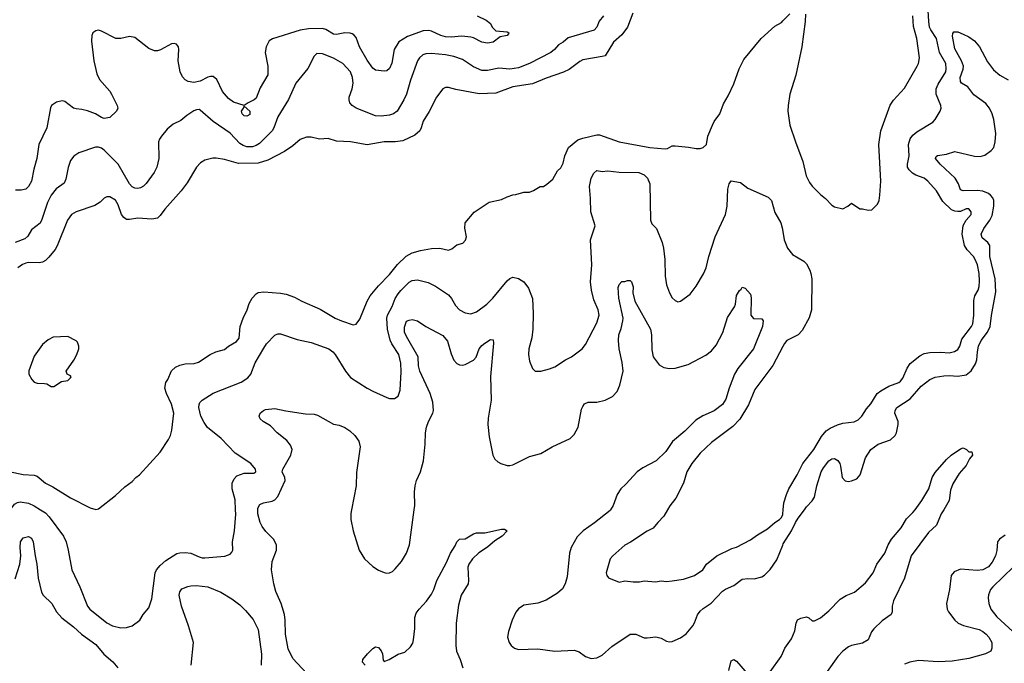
# Model space of a CAD drawing. Header units: inches. Extents: x 1678809 to 1859548, y 384609 to 522868.
# Tile 271 of 386: x 1774546 to 1781583, y 508902 to 513503. Entities that reach past the tile are written whole.
import ezdxf

# ---------------------------------------------------------------- set-up
doc = ezdxf.new("R2010")
doc.units = ezdxf.units.IN
doc.header["$MEASUREMENT"] = 0
for name, color, linetype in [('B7570', 7, 'Continuous'), ('B7571', 7, 'Continuous'), ('B7580', 7, 'Continuous'), ('B7581', 7, 'Continuous')]:
    doc.layers.add(name, color=color, linetype=linetype)

msp = doc.modelspace()

# ---------------------------------------------------------------- linework, layer by layer
at = {"layer": 'B7570', "color": 5}
for points, elevation in [([(1774695, 510000), (1774730, 509978.3), (1774757.8, 509950), (1774859.5, 509810), (1774878, 509770), (1774893.4, 509710), (1774919, 509570), (1774976.9, 509450), (1775031.2, 509311.2), (1775047.2, 509290), (1775170, 509192), (1775210, 509170.4), (1775270, 509155.5), (1775310, 509157.3), (1775349.4, 509170.6), (1775404, 509210), (1775429.5, 509250.5), (1775470, 509298), (1775490, 509362), (1775515.1, 509550), (1775524.4, 509570), (1775550, 509601.3), (1775590, 509637.4), (1775670, 509686.7), (1775690, 509692.8), (1775730, 509694.7), (1775770, 509690.2), (1775830, 509663.6), (1775850, 509657.4), (1775870, 509657.4), (1776011.8, 509668.2), (1776050, 509682.8), (1776063.2, 509696.8), (1776069.2, 509710), (1776067, 509770), (1776081.6, 509850), (1776091, 509969), (1776089.7, 510000)], 540), ([(1776597.2, 508830), (1776497.4, 508937.4), (1776464.8, 509004.8), (1776446.3, 509110), (1776444.2, 509210), (1776439.1, 509250), (1776414.5, 509330), (1776376.2, 509416.2), (1776362.2, 509470), (1776346, 509570), (1776351.6, 509630), (1776381, 509710), (1776382.4, 509750), (1776360.4, 509790), (1776305, 509845), (1776279.3, 509879.3), (1776265.4, 509910), (1776249.1, 509970), (1776248.4, 510000)], 520), ([(1776917.9, 510000), (1776912.7, 509972.7), (1776912.6, 509930), (1776929.1, 509850), (1776971.7, 509711.7), (1777009.4, 509649.4), (1777070, 509594), (1777110, 509567.6), (1777150, 509550.3), (1777170, 509545.7), (1777190, 509548.7), (1777210, 509558.7), (1777230, 509577), (1777274.3, 509630), (1777311.1, 509690), (1777332.6, 509750), (1777365.7, 510000)], 520), ([(1778768.7, 510000), (1778765.5, 509994.5), (1778654.7, 509905.3), (1778572.2, 509850), (1778530, 509807), (1778488.7, 509730), (1778474.6, 509690), (1778458.7, 509521.3), (1778444.9, 509470), (1778424.8, 509435.2), (1778390, 509402.9), (1778310, 509353.6), (1778250, 509333.3), (1778150, 509316.9), (1778110, 509292), (1778093.1, 509266.9), (1778066.7, 509210), (1778039.6, 509130), (1778033.1, 509090), (1778044.2, 509050), (1778058.7, 509030), (1778081.6, 509010), (1778110, 509000.2), (1778250, 509006.2), (1778370, 508989.4), (1778510, 508996.5), (1778544.5, 508984.5), (1778590, 508951.6), (1778630, 508937.4), (1778670, 508941.7), (1778710, 508959.6), (1778777.9, 509022.1), (1778910, 509110.2), (1778950, 509110.2), (1779010, 509085.2), (1779030, 509083.8), (1779092.5, 509092.5), (1779130, 509082.8), (1779170, 509060.9), (1779190, 509055.3), (1779210, 509058.5), (1779270, 509083.2), (1779310, 509114), (1779356.2, 509170), (1779369.4, 509190.6), (1779391.6, 509248.4), (1779410, 509274.5), (1779430, 509294.4), (1779488.2, 509331.8), (1779570, 509418.2), (1779590, 509432.1), (1779650, 509459), (1779710, 509502.6), (1779750, 509509.3), (1779794.6, 509505.4), (1779850, 509521.5), (1779870, 509533.1), (1779910, 509572.8), (1779957.2, 509642.8), (1780000, 509747.4)], 520), ([(1779176.6, 510000), (1779150, 509953.2), (1779106.8, 509910), (1779072.8, 509867.2), (1779030, 509846), (1778912, 509768), (1778870, 509746), (1778786, 509670), (1778767.3, 509650), (1778738.8, 509550), (1778742.8, 509530), (1778754, 509514), (1778830, 509482.8), (1778870.7, 509490.7), (1778930, 509484), (1778975.5, 509484.5), (1779010, 509490.8), (1779090, 509484.7), (1779130, 509490.8), (1779170, 509487.3), (1779210, 509490.7), (1779290, 509504), (1779368, 509530), (1779429.4, 509570.6), (1779454, 509610), (1779528.7, 509670), (1779636.2, 509723.8), (1779670, 509733.4), (1779770, 509785.5), (1779818.3, 509821.7), (1779890, 509862.6), (1779942.6, 509910), (1779976.4, 509930), (1779990, 509944.6), (1780000, 509967.2)], 540), ([(1777016, 508890), (1776996, 508910), (1776999.3, 508930), (1777032.7, 508970), (1777070, 509007.3), (1777090, 509020.7), (1777110, 509014.8), (1777130.4, 508990.4), (1777139.3, 508970), (1777143.8, 508923.8), (1777150, 508916.3), (1777187.3, 508930), (1777250, 508968.4), (1777298.6, 508981.4), (1777340.3, 509019.7), (1777354.9, 509045.1), (1777361.1, 509070), (1777369.8, 509150.2), (1777371.3, 509230), (1777380.1, 509260.1), (1777400.3, 509290), (1777454.6, 509345.4), (1777490, 509395.8), (1777507, 509430), (1777526.7, 509493.3), (1777597, 509623), (1777626.3, 509690), (1777658.1, 509741.9), (1777670, 509770.4), (1777690, 509788.9), (1777730, 509793.1), (1777790, 509828.5), (1777810, 509834), (1777870, 509834.6), (1777990, 509860.5), (1778010, 509860.7), (1778031.3, 509850), (1777995.5, 509810), (1777941.3, 509778.7), (1777890, 509733.5), (1777827.2, 509692.8), (1777781.2, 509650), (1777755.8, 509610), (1777750.2, 509590), (1777753.3, 509493.3), (1777750.3, 509470), (1777702.2, 509390), (1777682.3, 509317.7), (1777665.5, 509190), (1777663, 509030), (1777669.1, 508989.1), (1777694.2, 508930), (1777712.9, 508870)], 480), ([(1774515, 509505), (1774547, 509610), (1774555.3, 509670), (1774549.8, 509730), (1774551.8, 509770), (1774570, 509799.1), (1774610, 509808), (1774630, 509798), (1774643.1, 509770), (1774656, 509670), (1774669.2, 509610), (1774677.4, 509510), (1774701.3, 509410), (1774714.4, 509390), (1774774.9, 509330), (1774810.2, 509270), (1774846.8, 509226.8), (1774930, 509162.8), (1774987.2, 509110), (1775090, 509037.6), (1775147.1, 508967), (1775212.2, 508912.2), (1775247.9, 508870)], 520), ([(1775772.6, 508890), (1775789.1, 509050), (1775753.5, 509170), (1775702.3, 509310), (1775686.2, 509390), (1775690, 509413.4), (1775705.4, 509434.6), (1775747.7, 509452.3), (1775770, 509455.6), (1775810, 509457.8), (1775890, 509447.9), (1775983.8, 509410), (1776062.3, 509362.3), (1776119.6, 509319.6), (1776160.8, 509280.8), (1776215.1, 509215.1), (1776250, 509144.7), (1776273.3, 508966.7), (1776273.1, 508890)], 520), ([(1779615, 508850), (1779630, 508921), (1779649.5, 508930.5), (1779670, 508917.1), (1779745.3, 508830)], 480), ([(1779910, 508841.1), (1779987.6, 508950), (1780000, 508978)], 480)]:
    msp.add_lwpolyline(points, dxfattribs=dict(at, elevation=elevation))
at = {"layer": 'B7571', "color": 5}
for points, elevation in [([(1774470, 510272.9), (1774571.5, 510251.5), (1774650, 510246.2), (1774670, 510239.3), (1774730, 510191.1), (1774783.5, 510163.5), (1774910, 510085.5), (1775050, 510014), (1775090, 510002.8), (1775110, 510006), (1775230, 510101), (1775296.5, 510163.5), (1775350, 510201), (1775375.3, 510230), (1775402, 510250), (1775549.3, 510410.7), (1775610, 510502), (1775624, 510530), (1775634, 510570), (1775647, 510690), (1775630, 510754), (1775594.7, 510830), (1775583.6, 510870), (1775591.3, 510908.7), (1775605.1, 510930), (1775630, 510993), (1775660.1, 511019.9), (1775690, 511034.4), (1775730, 511043), (1775793.6, 511046.4), (1775824.7, 511055.3), (1775908, 511110), (1775948, 511130), (1776010, 511144.7), (1776038, 511170), (1776096.5, 511203.5), (1776113.6, 511226.4), (1776120.9, 511310), (1776142.6, 511370), (1776173, 511430), (1776186.1, 511473.9), (1776208.5, 511511.5), (1776236.6, 511543.4), (1776250, 511552.4), (1776290, 511557.1), (1776410, 511548.5), (1776450, 511541.3), (1776510, 511518.9), (1776561.7, 511490), (1776693.6, 511433.6), (1776801.3, 511370), (1776846, 511350), (1776930, 511322), (1776950, 511326.8), (1776976.6, 511363.4), (1777029.7, 511490), (1777051.3, 511530), (1777110, 511601.3), (1777190, 511682.3), (1777247.1, 511752.8), (1777307.1, 511812.9), (1777350, 511835.8), (1777410, 511854), (1777488.8, 511868.8), (1777550, 511870.3), (1777610, 511856), (1777635, 511864.9), (1777670, 511893), (1777714.2, 511905.9), (1777732.9, 511927.1), (1777739.6, 511950), (1777727, 512013), (1777729.3, 512050.7), (1777793.6, 512126.4), (1777902, 512198), (1777990, 512218), (1778030, 512238), (1778070, 512251.3), (1778092.7, 512252.7), (1778148.9, 512271.1), (1778190, 512271.3), (1778218, 512282), (1778266, 512310), (1778290, 512312), (1778313.6, 512326.4), (1778355.5, 512364.5), (1778390, 512422), (1778414.8, 512445.2), (1778430, 512478), (1778441.3, 512530), (1778468, 512590), (1778535.2, 512644.8), (1778570, 512657.6), (1778670, 512680.3), (1778690, 512680.3), (1778830, 512629.4), (1779050.8, 512589.2), (1779159, 512581), (1779176.4, 512583.6), (1779210, 512601), (1779230, 512602.8), (1779327.2, 512592.8), (1779381.7, 512581.7), (1779410, 512583.7), (1779430, 512590.4), (1779454.7, 512610), (1779464.5, 512670), (1779498, 512750), (1779510, 512776), (1779550, 512831.3), (1779577.2, 512902.8), (1779610, 512959.1), (1779650, 513044.4), (1779688.5, 513151.5), (1779722, 513218), (1779844.5, 513370), (1779942, 513458), (1779990, 513484), (1780000, 513494.3)], 560), ([(1778719, 513530), (1778687.3, 513492.7), (1778670, 513449.6), (1778651.8, 513428.2), (1778466.6, 513373.4), (1778430, 513342), (1778397.4, 513322.6), (1778369.1, 513290), (1778342.6, 513270), (1778190.3, 513190), (1778110, 513158.9), (1778050, 513149.4), (1777970, 513158), (1777890, 513139.9), (1777850, 513139.2), (1777790, 513165.4), (1777710, 513218.5), (1777650, 513241), (1777590, 513253.1), (1777490, 513261.2), (1777450, 513258.5), (1777428.4, 513251.6), (1777403.8, 513230), (1777390.2, 513209.8), (1777339.1, 513070), (1777310.3, 512970), (1777291.6, 512930), (1777244.2, 512850), (1777217.1, 512830), (1777190, 512821.6), (1777130, 512812.9), (1777090, 512816.2), (1776951.8, 512870), (1776921.6, 512890), (1776906.3, 512910), (1776900.5, 512930), (1776901.1, 512950), (1776922.2, 513010), (1776928.4, 513050), (1776924.7, 513090), (1776910, 513131.8), (1776856.2, 513190), (1776790, 513228), (1776710, 513259.7), (1776670, 513262.9), (1776650, 513243.7), (1776605, 513155), (1776519, 513050), (1776466.8, 512933.2), (1776390.1, 512809.9), (1776363, 512730), (1776351, 512710), (1776260.6, 512619.4), (1776236.2, 512603.8), (1776210, 512595.5), (1776170, 512595.6), (1776143.3, 512603.3), (1776119.3, 512619.3), (1776050, 512691.9), (1775930, 512775.6), (1775836.6, 512856.6), (1775830, 512860.7), (1775810, 512859.9), (1775790, 512851.4), (1775741.4, 512818.6), (1775697.6, 512782.4), (1775643.2, 512756.8), (1775600.2, 512719.8), (1775559.1, 512670), (1775544.9, 512650), (1775539, 512630), (1775540.3, 512510), (1775527.4, 512450), (1775507, 512410), (1775450, 512331.6), (1775430, 512313), (1775410, 512302), (1775390, 512297.4), (1775370, 512298.9), (1775350, 512308.2), (1775330, 512329.7), (1775250.3, 512470.3), (1775150, 512570.5), (1775130, 512584.6), (1775110, 512592.5), (1775087, 512593), (1774968.9, 512551.1), (1774932.8, 512527.2), (1774910, 512496), (1774892.4, 512447.6), (1774875.8, 512364.2), (1774864.4, 512335.6), (1774806, 512294), (1774770.8, 512249.2), (1774744.5, 512195.5), (1774705, 512075), (1774691.9, 512048.1), (1774630, 512001.2), (1774604.2, 511955.8), (1774583.5, 511936.5), (1774514.4, 511910)], 540), ([(1777816, 513530), (1777881.1, 513501.1), (1777910, 513476), (1777922.8, 513450), (1777950, 513424), (1778030, 513416.4), (1778042.8, 513410), (1778038.5, 513401.5), (1778030, 513389.6), (1777979.8, 513380.2), (1777930, 513343.6), (1777890, 513335.8), (1777850, 513342), (1777790, 513372.8), (1777770, 513378.3), (1777705.6, 513385.6), (1777630, 513379.4), (1777590, 513381), (1777556.2, 513390), (1777490, 513420.3), (1777470, 513425.3), (1777430, 513424.7), (1777317.2, 513382.8), (1777255.9, 513344.1), (1777222.4, 513290), (1777206.5, 513193.5), (1777190, 513154), (1777170, 513138), (1777150, 513134.3), (1777090, 513143.5), (1777070, 513157.6), (1777030, 513213), (1776974, 513310), (1776950, 513375.1), (1776934.1, 513394.1), (1776921.7, 513401.7), (1776907.2, 513407.2), (1776870, 513409.8), (1776810, 513397.8), (1776790, 513399.8), (1776733.1, 513433.1), (1776710, 513441), (1776610, 513436.9), (1776550, 513428.5), (1776353, 513367), (1776328.2, 513351.8), (1776306.9, 513310), (1776299.7, 513270), (1776320.5, 513170), (1776320.2, 513110), (1776264.6, 513015.4), (1776236.5, 512943.5), (1776222.3, 512930), (1776178, 512910), (1776150, 512891.1), (1776074.1, 512914.1), (1776039.3, 512939.3), (1775996.5, 512990), (1775955.5, 513075.5), (1775930, 513096.3), (1775910, 513098.3), (1775890, 513092.1), (1775836.6, 513063.4), (1775790, 513053.9), (1775750, 513061), (1775730, 513073.6), (1775710, 513094.2), (1775693.7, 513130), (1775679.8, 513210), (1775684.2, 513290), (1775680.7, 513310), (1775667.5, 513327.5), (1775650, 513334), (1775630, 513331.6), (1775552.3, 513287.7), (1775530, 513280.2), (1775510, 513280.5), (1775470, 513298.6), (1775370, 513376.9), (1775330, 513384), (1775270, 513368.7), (1775234, 513370), (1775130, 513421.3), (1775110, 513427.6), (1775090, 513424.5), (1775068.2, 513410), (1775061.3, 513390), (1775059.6, 513350), (1775075.5, 513210), (1775096.4, 513116.4), (1775116.6, 513076.6), (1775190, 512992), (1775203.2, 512970), (1775243.5, 512890), (1775247.6, 512870), (1775238.7, 512850), (1775190, 512804.9), (1775150, 512797.6), (1775130, 512804.4), (1775087.8, 512830), (1775030, 512852.8), (1774990, 512862.4), (1774950, 512865.3), (1774931.9, 512871.9), (1774870, 512917.7), (1774850, 512924), (1774810, 512912.8), (1774773.4, 512890), (1774766.4, 512873.6), (1774739.3, 512730), (1774682.6, 512610), (1774669.2, 512510), (1774646.1, 512433.9), (1774631.5, 512350), (1774610.1, 512309.9), (1774590, 512292.4), (1774555.9, 512284.1), (1774516.1, 512283.9)], 520), ([(1778929.2, 513550), (1778890.2, 513449.8), (1778850, 513394), (1778790, 513342.6), (1778730, 513246.2), (1778710, 513239.3), (1778570, 513215.6), (1778550, 513205.4), (1778472.6, 513147.4), (1778432.8, 513127.2), (1778310, 513085.8), (1778210, 513045), (1778070, 513023.5), (1777950, 512979.1), (1777830, 512972.4), (1777664.2, 513004.2), (1777610, 513019.7), (1777590, 513019.7), (1777570, 513009.6), (1777524.2, 512950), (1777473, 512847), (1777430, 512777), (1777416, 512730), (1777405.3, 512710), (1777370, 512678), (1777283.8, 512636.2), (1777230.3, 512629.7), (1777150, 512629.7), (1777030, 512608), (1776910, 512629.4), (1776810, 512635.1), (1776750, 512653.2), (1776690, 512649.3), (1776630, 512664), (1776595.3, 512664.7), (1776550, 512646), (1776499, 512601), (1776439.7, 512560.3), (1776320.3, 512499.7), (1776250, 512477.7), (1776110, 512474.2), (1776010, 512503.5), (1775950, 512514), (1775926, 512514), (1775870, 512499.3), (1775838.8, 512481.2), (1775810, 512449.3), (1775742.4, 512337.6), (1775700.8, 512279.2), (1775583.6, 512150), (1775550, 512102.6), (1775530, 512085.3), (1775490, 512078.3), (1775390, 512084.5), (1775330, 512074.2), (1775310, 512076), (1775290, 512088.2), (1775274.5, 512110), (1775250, 512180.7), (1775230, 512212.8), (1775190, 512236.9), (1775170, 512236.9), (1775150, 512227.6), (1775121.4, 512198.6), (1775084.3, 512175.7), (1774950, 512130.7), (1774916.5, 512110), (1774888.3, 512070), (1774814.1, 511885.9), (1774799.1, 511860.9), (1774753.7, 511806.3), (1774730, 511782.2), (1774710, 511770.7), (1774685.9, 511765.9), (1774610, 511766.4), (1774590, 511762.7), (1774566.4, 511753.6), (1774533.7, 511730)], 560), ([(1776089.7, 510000), (1776086.8, 510070), (1776064.4, 510150), (1776065.1, 510190), (1776078.2, 510221.8), (1776097.8, 510242.2), (1776150, 510261.5), (1776218.5, 510261.5), (1776233, 510270), (1776232.4, 510290), (1776197.4, 510330), (1776085, 510405), (1775985.4, 510510), (1775889.1, 510589.1), (1775863.7, 510623.7), (1775840.5, 510670), (1775826.1, 510730), (1775827.8, 510752.2), (1775833.9, 510766.1), (1775850, 510783.1), (1775930, 510833.6), (1776128.5, 510911.5), (1776177.2, 510942.8), (1776197.6, 510970), (1776229.9, 511050), (1776290, 511155.6), (1776310, 511186.3), (1776370, 511247.2), (1776390, 511256.9), (1776410, 511256.5), (1776530, 511216.5), (1776630, 511196.5), (1776756.3, 511150), (1776784.4, 511130), (1776802, 511110), (1776874.6, 510990), (1776910, 510945.3), (1777028.4, 510868.4), (1777070, 510847.2), (1777170, 510803), (1777190, 510796.3), (1777225.2, 510794.8), (1777250, 510811.3), (1777264.8, 510855.2), (1777273.4, 510986.6), (1777270, 511048), (1777255.7, 511110), (1777205.1, 511185.1), (1777192.9, 511212.9), (1777173.9, 511290), (1777169.9, 511370), (1777174.7, 511390), (1777207.7, 511452.3), (1777230, 511510.3), (1777250, 511544), (1777270, 511566.9), (1777330, 511626.3), (1777350, 511638), (1777390, 511644.7), (1777465, 511624.9), (1777518.2, 511598.2), (1777610, 511535.5), (1777632.4, 511510), (1777660.5, 511460.5), (1777689.2, 511429.2), (1777730, 511407.4), (1777770, 511401.5), (1777810, 511414.9), (1777884.4, 511470), (1777927.9, 511512.1), (1778030, 511636.4), (1778050, 511652.7), (1778070, 511661.6), (1778110, 511654), (1778150, 511628.2), (1778183.7, 511583.7), (1778210.3, 511510), (1778216.7, 511403.3), (1778214.6, 511290), (1778205.7, 511230), (1778184.9, 511150), (1778181.6, 511110), (1778190, 511062), (1778211.3, 511010), (1778231.1, 510991.1), (1778270, 510991), (1778332.5, 511007.5), (1778370, 511022.8), (1778447.5, 511072.5), (1778490, 511094), (1778565.2, 511150), (1778590, 511181), (1778670, 511336.3), (1778686.6, 511390), (1778679.7, 511430), (1778650, 511501.2), (1778631.7, 511570), (1778626.5, 511630), (1778634.4, 511750), (1778625.9, 511930), (1778658.7, 512030), (1778628.1, 512130), (1778626.1, 512226.1), (1778617.7, 512310), (1778630, 512370.8), (1778650, 512406), (1778670, 512424.7), (1778710, 512418.8), (1778750, 512423), (1778830, 512413.1), (1778970, 512410.3), (1779010, 512393.7), (1779033.1, 512370), (1779050.3, 512329.7), (1779054.9, 512070), (1779064.6, 512044.6), (1779097.1, 512010), (1779137.1, 511910), (1779146.7, 511870), (1779156.5, 511790), (1779160.3, 511670), (1779169, 511609), (1779190, 511551), (1779210, 511516), (1779230, 511494.8), (1779250, 511486.8), (1779270, 511490.8), (1779338, 511542), (1779382, 511598), (1779432.9, 511687.1), (1779451.5, 511730), (1779471.6, 511810), (1779516, 511950), (1779590.8, 512110), (1779602.9, 512170), (1779608.2, 512291.8), (1779616.9, 512330), (1779630, 512350.3), (1779698.3, 512338.4), (1779750, 512300.1), (1779894.8, 512234.8), (1779918.3, 512210), (1779943.9, 512123.9), (1779986, 512050), (1779996, 512016), (1780000, 511989.2)], 540), ([(1777365.7, 510000), (1777369.7, 510030), (1777367.3, 510127.3), (1777371.8, 510170), (1777381.4, 510210), (1777410.6, 510270), (1777432.9, 510350), (1777445, 510470), (1777447.1, 510550), (1777454.1, 510590), (1777468.1, 510631.9), (1777498.2, 510690), (1777503.5, 510710), (1777498, 510770), (1777480.5, 510830), (1777406, 510990), (1777397.4, 511030), (1777393.6, 511093.6), (1777310, 511238.3), (1777296.2, 511270), (1777295.3, 511304.7), (1777310, 511347.3), (1777330, 511356.5), (1777350, 511358.9), (1777390, 511351.6), (1777449.4, 511309.4), (1777570, 511245.2), (1777604.1, 511204.1), (1777630, 511114), (1777650, 511070.5), (1777670, 511044.4), (1777690, 511035.8), (1777710, 511034), (1777730, 511038.7), (1777790, 511070.4), (1777809.6, 511090), (1777831.1, 511150), (1777850, 511173.4), (1777870, 511191.8), (1777910, 511216), (1777930, 511214), (1777932, 511192), (1777911.7, 510951.7), (1777915.8, 510784.2), (1777894.2, 510654.2), (1777892, 510610), (1777901.4, 510521.4), (1777928, 510390), (1777942.4, 510362.4), (1777962.8, 510342.8), (1777984.7, 510330), (1778030, 510317.1), (1778050, 510316.4), (1778070, 510322), (1778190, 510380.7), (1778270, 510402.8), (1778352, 510450), (1778480.7, 510510), (1778510, 510537.1), (1778538.3, 510590), (1778562, 510718), (1778570, 510739.1), (1778583.9, 510756.1), (1778610, 510768.7), (1778671, 510769), (1778730, 510782.3), (1778782.9, 510810), (1778815.7, 510844.3), (1778836.4, 510890), (1778858.2, 510990), (1778852.1, 511052.1), (1778830.6, 511150), (1778825.8, 511210), (1778828.2, 511250), (1778844.3, 511295.7), (1778857.6, 511350), (1778858.2, 511370), (1778827.2, 511512.8), (1778824.5, 511590), (1778830, 511611.3), (1778849.4, 511630.6), (1778870, 511631), (1778890, 511638.8), (1778910, 511638.8), (1778918.8, 511630), (1778930, 511594), (1778927.3, 511550), (1778943, 511490), (1779054.4, 511290), (1779061.6, 511250), (1779064.3, 511144.3), (1779072.8, 511092.8), (1779115.8, 511035.8), (1779150, 511016.5), (1779190, 511008.8), (1779230, 511011.6), (1779322.8, 511037.2), (1779450, 511105.3), (1779490, 511135.3), (1779523.1, 511176.9), (1779571.9, 511268.1), (1779605.7, 511374.3), (1779656, 511450), (1779663.1, 511470), (1779670, 511531), (1779690, 511566.8), (1779702.7, 511577.3), (1779710, 511591.3), (1779730, 511584.7), (1779770, 511542), (1779774, 511514), (1779770.5, 511390), (1779790, 511368.2), (1779850, 511366), (1779859.1, 511350), (1779854.9, 511310), (1779790.2, 511150), (1779678.6, 511010), (1779654.7, 510970), (1779616, 510870), (1779593.4, 510790), (1779570, 510753.1), (1779510, 510708.2), (1779428, 510672), (1779379.6, 510640.3), (1779299.1, 510560.9), (1779211.2, 510488.8), (1779163.6, 510416.4), (1779095.5, 510350), (1779000.6, 510299.4), (1778959, 510270), (1778878.1, 510181.9), (1778841.8, 510150), (1778815.6, 510110), (1778786.7, 510030), (1778768.7, 510000)], 520), ([(1780000, 511167), (1779930, 511031.6), (1779800.8, 510859.2), (1779753.8, 510750), (1779693.5, 510646.5), (1779643.7, 510596.3), (1779490, 510479.6), (1779410, 510404.5), (1779350.7, 510330), (1779314.8, 510270), (1779290.8, 510190), (1779236.1, 510083.9), (1779192.3, 510027.7), (1779176.6, 510000)], 540), ([(1776248.4, 510000), (1776248.2, 510011.8), (1776262.9, 510037.1), (1776289.8, 510050.2), (1776350, 510060.2), (1776370, 510071.5), (1776390, 510094), (1776443.7, 510210), (1776441.2, 510230), (1776421.7, 510270), (1776426, 510290), (1776484, 510390), (1776492.7, 510430), (1776482.7, 510462.7), (1776456.1, 510496.1), (1776387, 510550), (1776338.9, 510598.9), (1776287.3, 510630), (1776265.6, 510650), (1776258, 510670), (1776266, 510690), (1776289, 510710), (1776303.9, 510716.1), (1776370, 510724.4), (1776447.1, 510707.1), (1776590, 510685.6), (1776650, 510684), (1776675.7, 510675.7), (1776790, 510612.7), (1776830, 510604.9), (1776870, 510588.4), (1776905.1, 510565.1), (1776940.5, 510530), (1776970.5, 510490), (1776980.4, 510450), (1776954.4, 510265.6), (1776950.2, 510170), (1776917.9, 510000)], 520), ([(1774480.4, 510000), (1774490, 510014.6), (1774510, 510040.3), (1774530, 510052.8), (1774550, 510056.5), (1774610, 510046.9), (1774650, 510028), (1774695, 510000)], 540)]:
    msp.add_lwpolyline(points, dxfattribs=dict(at, elevation=elevation))
for points, elevation in [([(1776170, 512813.3), (1776150, 512816.9), (1776136.9, 512830), (1776131.1, 512850), (1776146, 512870), (1776150, 512884.7), (1776190.2, 512850), (1776190, 512824.5)], 520), ([(1774890, 511238), (1774785.4, 511234.6), (1774750, 511215.3), (1774710, 511182), (1774650, 511098), (1774612.7, 510992.7), (1774612, 510970), (1774632, 510930), (1774650, 510912), (1774670, 510904.7), (1774723.6, 510903.6), (1774739.6, 510899.6), (1774770, 510882), (1774790, 510881), (1774844, 510916), (1774890, 510924.7), (1774910, 510942), (1774913.2, 510950), (1774910, 510958), (1774886, 510970), (1774878, 510990), (1774934, 511070), (1774955.3, 511110), (1774968.7, 511150), (1774968.4, 511168.4), (1774959, 511199), (1774950, 511208)], 580)]:
    msp.add_lwpolyline(points, close=True, dxfattribs=dict(at, elevation=elevation))
at = {"layer": 'B7580', "color": 5}
for points, elevation in [([(1780000, 509967.2), (1780001.2, 509970), (1780003.6, 510000)], 540), ([(1780000, 509747.4), (1780003.7, 509756.3), (1780062.4, 509850), (1780090.7, 509910), (1780110, 509940.9), (1780154.6, 510000)], 520), ([(1780000, 508978), (1780014.2, 509010), (1780061.8, 509078.2), (1780085.5, 509134.5), (1780096.4, 509190), (1780106.1, 509213.9), (1780130, 509225.7), (1780170, 509234.4), (1780186.9, 509226.9), (1780210, 509206), (1780226.7, 509206.7), (1780270, 509227.8), (1780330, 509276.9), (1780410, 509361.1), (1780453.8, 509386.2), (1780512.6, 509410), (1780590, 509478), (1780645.5, 509550), (1780671.6, 509610), (1780728.2, 509690), (1780752.6, 509750), (1780776.3, 509790), (1780845, 509870), (1780884.7, 509935.3), (1780930, 509979.5), (1780945.5, 510000)], 480), ([(1781149.8, 510000), (1781131.3, 509970), (1781098.9, 509890), (1781041.7, 509838.3), (1780917.7, 509670), (1780870.1, 509509.8), (1780791.6, 509350), (1780782.8, 509310), (1780781.1, 509270), (1780774.4, 509250), (1780710, 509206.2), (1780650.7, 509149.3), (1780633.8, 509126.2), (1780610, 509069.7), (1780570, 509047.2), (1780490, 509029.8), (1780470, 509021.1), (1780428.1, 508990), (1780392.7, 508950), (1780316.5, 508843.5)], 480), ([(1781590, 509818.8), (1781548.7, 509790), (1781534.3, 509770), (1781529.2, 509709.2), (1781519.8, 509670), (1781495.4, 509624.6), (1781470, 509591.4), (1781430, 509571.5), (1781390, 509565.2), (1781270, 509575.5), (1781224.1, 509555.9), (1781203.2, 509530), (1781192, 509430), (1781169.2, 509330), (1781174.7, 509290), (1781184.7, 509270), (1781229.1, 509210), (1781253.7, 509190), (1781292, 509172), (1781402.9, 509142.9), (1781430, 509129.3), (1781454, 509110), (1781473.4, 509090), (1781493.5, 509050), (1781495, 509010), (1781486, 508990), (1781448.9, 508971.1), (1781330, 508935.8), (1781210, 508917.9), (1781110, 508911.9), (1780970, 508921.6), (1780906.8, 508910), (1780870, 508895.4)], 520), ([(1781650, 509592.6), (1781501.3, 509450), (1781485.3, 509430), (1781469, 509391), (1781467, 509370), (1781472.2, 509330), (1781486.4, 509290), (1781530, 509235.3), (1781644.7, 509130)], 540)]:
    msp.add_lwpolyline(points, dxfattribs=dict(at, elevation=elevation))
at = {"layer": 'B7581', "color": 5}
for points, elevation in [([(1780003.6, 510000), (1780007.6, 510050), (1780026.2, 510110), (1780044, 510150), (1780102.8, 510250), (1780142.4, 510330), (1780221.6, 510430), (1780275.7, 510524.3), (1780310, 510564.5), (1780337.5, 510582.5), (1780390, 510606), (1780430, 510617.8), (1780510, 510627.9), (1780537.7, 510642.3), (1780564, 510670), (1780598, 510722), (1780630, 510758.3), (1780675, 510830), (1780699.7, 510850), (1780757.6, 510882.4), (1780830, 510908.7), (1780841.9, 510918.1), (1780859, 510941), (1780890, 511012.2), (1780910, 511045.7), (1780978.7, 511101.3), (1781010, 511116.3), (1781050, 511124.7), (1781130, 511126.3), (1781190, 511122), (1781228.1, 511131.9), (1781250, 511144.9), (1781264.8, 511170), (1781280.7, 511219.3), (1781349.8, 511310), (1781357, 511330), (1781364.5, 511390), (1781364.7, 511495.3), (1781372.8, 511530), (1781395.5, 511570), (1781403.8, 511596.2), (1781406.6, 511633.4), (1781403.2, 511690), (1781391, 511750), (1781375.9, 511790), (1781363.2, 511810), (1781318, 511858), (1781298.1, 511890), (1781282, 511970), (1781290, 512032.4), (1781310.5, 512069.5), (1781346, 512110), (1781346.2, 512130), (1781330, 512150.5), (1781310, 512152.2), (1781270, 512132.9), (1781250, 512131.3), (1781230, 512133.6), (1781205, 512145), (1781142.6, 512202.6), (1781098.8, 512278.8), (1781037.2, 512350), (1781009.7, 512370), (1780950, 512392.1), (1780926.1, 512406.1), (1780902.1, 512430), (1780892.4, 512450), (1780891.1, 512470), (1780904, 512530), (1780898, 512610), (1780909.4, 512650.6), (1780930, 512677.3), (1780958.2, 512701.8), (1781071.8, 512770), (1781089.7, 512790.3), (1781125.6, 512850), (1781131.5, 512870), (1781129.7, 512890), (1781096.5, 512970), (1781095.8, 513010), (1781110, 513043.6), (1781164.1, 513130), (1781168.6, 513151.4), (1781164.4, 513190), (1781120.9, 513270), (1781099.6, 513370), (1781057.5, 513430), (1781049.3, 513450), (1781042.7, 513490), (1781040.1, 513570)], 540), ([(1780000, 513494.3), (1780050, 513545.5)], 560), ([(1780162, 513542), (1780160.4, 513490), (1780134.9, 513310), (1780092.8, 513107.2), (1780050.4, 512970), (1780037.6, 512890), (1780037, 512850), (1780050.3, 512750), (1780090, 512630.8), (1780144.2, 512490), (1780167.5, 512387.5), (1780190, 512338.8), (1780210, 512313.4), (1780270, 512254), (1780305.8, 512225.8), (1780350, 512178), (1780370, 512164.7), (1780430, 512152), (1780466, 512170), (1780490, 512192), (1780550, 512152), (1780570, 512152), (1780610, 512142), (1780636.4, 512143.6), (1780676.4, 512183.6), (1780688, 512210), (1780694, 512250), (1780701.2, 512350), (1780687, 512610), (1780699.6, 512710), (1780767.3, 512892.7), (1780791, 512929), (1780870, 513014), (1780960.5, 513170), (1780969.7, 513190.3), (1780976.4, 513230), (1780958.4, 513370), (1780934.2, 513454.2), (1780929.8, 513530)], 560), ([(1780154.6, 510000), (1780170, 510020.4), (1780210, 510064.4), (1780225.7, 510090), (1780244, 510170), (1780274.5, 510270), (1780290, 510300.3), (1780330, 510350.3), (1780350, 510363.7), (1780370, 510365.7), (1780393, 510353), (1780407.4, 510330), (1780412.3, 510312.3), (1780424, 510230), (1780445.8, 510205.8), (1780470, 510202.4), (1780490, 510205.8), (1780530, 510222), (1780553.5, 510250), (1780589.9, 510370.1), (1780630, 510431.7), (1780681.2, 510470), (1780770, 510498.7), (1780803.5, 510530), (1780813.7, 510550), (1780825.4, 510610), (1780824, 510630), (1780801.7, 510690), (1780802.6, 510710), (1780814.7, 510730), (1780910, 510793.4), (1780990, 510884.4), (1781050, 510932.2), (1781090, 510947.1), (1781150, 510956.8), (1781190, 510960.2), (1781250, 510955), (1781310, 510964.7), (1781346.3, 510993.6), (1781378, 511042), (1781387.8, 511072.2), (1781390.5, 511130), (1781398.5, 511170), (1781417.5, 511210), (1781463.4, 511270), (1781482.1, 511310), (1781491.1, 511388.9), (1781521.9, 511558.1), (1781516.7, 511650), (1781480.2, 511810), (1781479.2, 511890), (1781465.1, 511910), (1781424.1, 511944.1), (1781416.8, 511970), (1781436.2, 512010), (1781480.6, 512070), (1781496.5, 512103.5), (1781509.3, 512170), (1781509.1, 512210), (1781501.5, 512230), (1781485.1, 512250), (1781470, 512261.1), (1781430, 512277.3), (1781390, 512282.6), (1781290, 512279.7), (1781270, 512286), (1781254.8, 512330), (1781231.1, 512371.1), (1781125.1, 512470), (1781092.3, 512510), (1781095.5, 512524.5), (1781106.7, 512533.3), (1781170, 512542.8), (1781230, 512562.3), (1781370, 512528.2), (1781410, 512526.2), (1781444.9, 512535.1), (1781490, 512567.2), (1781508.3, 512590), (1781518.7, 512630), (1781521.4, 512690), (1781507.9, 512790), (1781496.8, 512830), (1781477.8, 512870), (1781450, 512903.5), (1781366.5, 512966.5), (1781322.8, 513022.8), (1781277.6, 513050), (1781270, 513062.7), (1781268.5, 513090), (1781289.1, 513150), (1781290.6, 513170), (1781278.1, 513210), (1781230, 513296), (1781213.8, 513386.2), (1781215.5, 513404.5), (1781223.2, 513416.8), (1781250, 513415.8), (1781290, 513400.3), (1781330, 513380.3), (1781370, 513352.4), (1781405.5, 513310), (1781462.4, 513202.4), (1781504.7, 513144.7), (1781550, 513108), (1781610, 513072.9)], 520), ([(1780000, 511989.2), (1780008.9, 511930), (1780032.9, 511870), (1780070, 511824.2), (1780150, 511776), (1780170, 511757), (1780193.4, 511713.4), (1780200.2, 511690), (1780206.7, 511650), (1780204.7, 511430), (1780188.5, 511371.5), (1780139.3, 511280.7), (1780110, 511251.2), (1780029.2, 511210.8), (1780011.2, 511188.8), (1780000, 511167)], 540), ([(1780945.5, 510000), (1780994.7, 510065.3), (1781043.5, 510150), (1781066.4, 510230), (1781090, 510266), (1781170, 510359.1), (1781202.7, 510390), (1781270, 510436), (1781290, 510442), (1781314, 510430), (1781330, 510414), (1781350, 510414), (1781354.8, 510390), (1781335.2, 510364.8), (1781310, 510317.2), (1781260.4, 510259.6), (1781215.5, 510184.5), (1781199, 510141), (1781190, 510065.2), (1781149.8, 510000)], 480)]:
    msp.add_lwpolyline(points, dxfattribs=dict(at, elevation=elevation))

doc.saveas('drawing.dxf')
